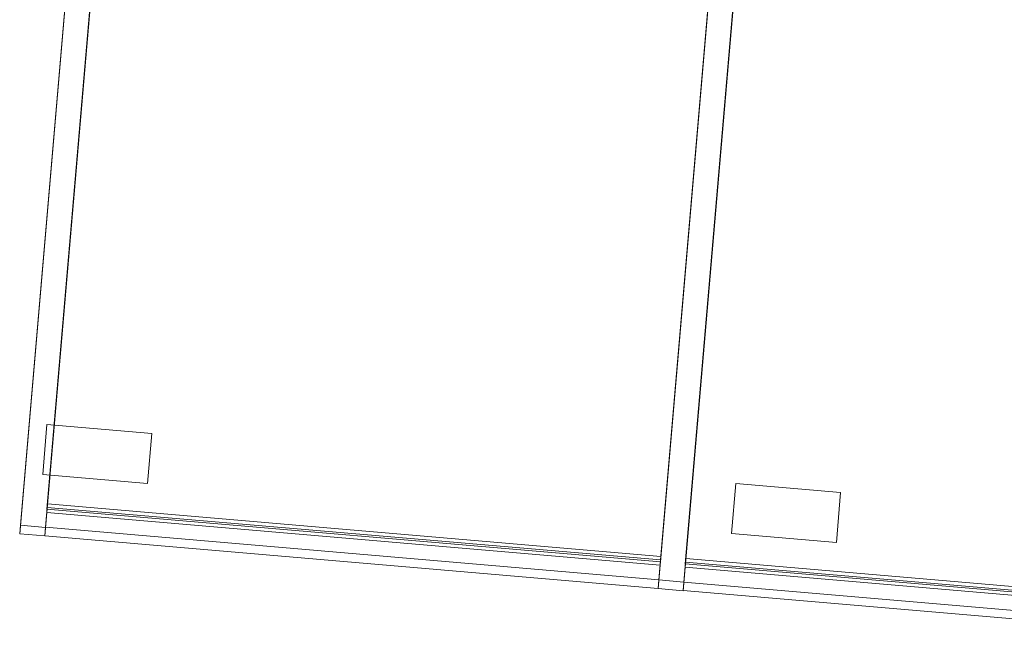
# Model space of a CAD drawing. Header units: millimetres. Extents: x -430348 to -225823, y -86243 to 5084.
# Tile 651 of 656: x -368680 to -366715, y -7512 to -6265. Entities that reach past the tile are written whole.
import ezdxf

# ---------------------------------------------------------------- set-up
doc = ezdxf.new("R2010")
doc.units = ezdxf.units.MM
for name, color, linetype, lineweight in [('A-COLS', 52, 'Continuous', 9), ('A-GLAZ-CURT', 52, 'Continuous', 9), ('A-GLAZ-CWMG', 51, 'Continuous', 9)]:
    doc.layers.add(name, color=color, linetype=linetype, lineweight=lineweight)

# ---------------------------------------------------------------- blocks, each defined once
blk = doc.blocks.new('System Panel - Glazed-518758-_3D_ Copy 1')
at = {"layer": 'A-GLAZ-CURT', "transparency": 33554471}
mesh = blk.add_polyface(dxfattribs=at)
corners = [(-614.6, 5), (-614.6, 5, 1980), (614.6, 5, 1980), (614.6, 5)]
mesh.append_faces([[corners[k] for k in face] for face in [(2, 3, 0, 1)]])
mesh = blk.add_polyface(dxfattribs=at)
corners = [(614.6, -5), (-614.6, -5), (-614.6, 5), (614.6, 5)]
mesh.append_faces([[corners[k] for k in face] for face in [(0, 1, 2, 3)]])
mesh = blk.add_polyface(dxfattribs=at)
corners = [(-614.6, -5, 1980), (614.6, -5, 1980), (614.6, 5, 1980), (-614.6, 5, 1980)]
mesh.append_faces([[corners[k] for k in face] for face in [(0, 1, 2, 3)]])
mesh = blk.add_polyface(dxfattribs=at)
corners = [(-614.6, -5), (-614.6, -5, 1980), (-614.6, 5, 1980), (-614.6, 5)]
mesh.append_faces([[corners[k] for k in face] for face in [(0, 1, 2, 3)]])
mesh = blk.add_polyface(dxfattribs=at)
corners = [(614.6, -5, 1980), (614.6, -5), (614.6, 5), (614.6, 5, 1980)]
mesh.append_faces([[corners[k] for k in face] for face in [(3, 0, 1, 2)]])
mesh = blk.add_polyface(dxfattribs=at)
corners = [(-614.6, -5), (614.6, -5), (614.6, -5, 1980), (-614.6, -5, 1980)]
mesh.append_faces([[corners[k] for k in face] for face in [(2, 3, 0, 1)]])
blk = doc.blocks.new('System Panel - Glazed-518759-_3D_ Copy 1')
at = {"layer": 'A-GLAZ-CURT', "transparency": 33554471}
mesh = blk.add_polyface(dxfattribs=at)
corners = [(-627.1, 5), (-627.1, 5, 1980), (627.1, 5, 1980), (627.1, 5)]
mesh.append_faces([[corners[k] for k in face] for face in [(1, 2, 3, 0)]])
mesh = blk.add_polyface(dxfattribs=at)
corners = [(627.1, -5), (-627.1, -5), (-627.1, 5), (627.1, 5)]
mesh.append_faces([[corners[k] for k in face] for face in [(0, 1, 2, 3)]])
mesh = blk.add_polyface(dxfattribs=at)
corners = [(-627.1, -5, 1980), (627.1, -5, 1980), (627.1, 5, 1980), (-627.1, 5, 1980)]
mesh.append_faces([[corners[k] for k in face] for face in [(0, 1, 2, 3)]])
mesh = blk.add_polyface(dxfattribs=at)
corners = [(-627.1, -5), (-627.1, -5, 1980), (-627.1, 5, 1980), (-627.1, 5)]
mesh.append_faces([[corners[k] for k in face] for face in [(3, 0, 1, 2)]])
mesh = blk.add_polyface(dxfattribs=at)
corners = [(627.1, -5, 1980), (627.1, -5), (627.1, 5), (627.1, 5, 1980)]
mesh.append_faces([[corners[k] for k in face] for face in [(0, 1, 2, 3)]])
mesh = blk.add_polyface(dxfattribs=at)
corners = [(-627.1, -5), (627.1, -5), (627.1, -5, 1980), (-627.1, -5, 1980)]
mesh.append_faces([[corners[k] for k in face] for face in [(3, 0, 1, 2)]])
blk = doc.blocks.new('Rectangular Mullion - 50mm x 50mm-518753-_3D_ Copy 1')
at = {"layer": 'A-GLAZ-CWMG'}
mesh = blk.add_polyface(dxfattribs=at)
corners = [(0, 25), (-50, 25), (-50, -25), (0, -25)]
mesh.append_faces([[corners[k] for k in face] for face in [(2, 3, 0, 1)]])
mesh = blk.add_polyface(dxfattribs=at)
corners = [(0, 25, -2080), (0, -25, -2080), (-50, -25, -2080), (-50, 25, -2080)]
mesh.append_faces([[corners[k] for k in face] for face in [(0, 1, 2, 3)]])
mesh = blk.add_polyface(dxfattribs=at)
corners = [(-50, 25), (0, 25), (0, 25, -2080), (-50, 25, -2080)]
mesh.append_faces([[corners[k] for k in face] for face in [(0, 1, 2, 3)]])
mesh = blk.add_polyface(dxfattribs=at)
corners = [(-50, -25), (-50, 25), (-50, 25, -2080), (-50, -25, -2080)]
mesh.append_faces([[corners[k] for k in face] for face in [(0, 1, 2, 3)]])
mesh = blk.add_polyface(dxfattribs=at)
corners = [(0, 25), (0, -25), (0, -25, -2080), (0, 25, -2080)]
mesh.append_faces([[corners[k] for k in face] for face in [(0, 1, 2, 3)]])
mesh = blk.add_polyface(dxfattribs=at)
corners = [(0, -25), (-50, -25), (-50, -25, -2080), (0, -25, -2080)]
mesh.append_faces([[corners[k] for k in face] for face in [(0, 1, 2, 3)]])
blk = doc.blocks.new('Rectangular Mullion - 50mm x 50mm-518755-_3D_ Copy 1')
at = {"layer": 'A-GLAZ-CWMG'}
mesh = blk.add_polyface(dxfattribs=at)
corners = [(25, 25), (-25, 25), (-25, -25), (25, -25)]
mesh.append_faces([[corners[k] for k in face] for face in [(2, 3, 0, 1)]])
mesh = blk.add_polyface(dxfattribs=at)
corners = [(25, 25, -2080), (25, -25, -2080), (-25, -25, -2080), (-25, 25, -2080)]
mesh.append_faces([[corners[k] for k in face] for face in [(0, 1, 2, 3)]])
mesh = blk.add_polyface(dxfattribs=at)
corners = [(-25, 25), (25, 25), (25, 25, -2080), (-25, 25, -2080)]
mesh.append_faces([[corners[k] for k in face] for face in [(3, 0, 1, 2)]])
mesh = blk.add_polyface(dxfattribs=at)
corners = [(-25, -25), (-25, 25), (-25, 25, -2080), (-25, -25, -2080)]
mesh.append_faces([[corners[k] for k in face] for face in [(3, 0, 1, 2)]])
mesh = blk.add_polyface(dxfattribs=at)
corners = [(25, 25), (25, -25), (25, -25, -2080), (25, 25, -2080)]
mesh.append_faces([[corners[k] for k in face] for face in [(3, 0, 1, 2)]])
mesh = blk.add_polyface(dxfattribs=at)
corners = [(25, -25), (-25, -25), (-25, -25, -2080), (25, -25, -2080)]
mesh.append_faces([[corners[k] for k in face] for face in [(3, 0, 1, 2)]])
blk = doc.blocks.new('Rectangular Mullion - 50mm x 50mm-518756-_3D_ Copy 1')
at = {"layer": 'A-GLAZ-CWMG'}
mesh = blk.add_polyface(dxfattribs=at)
corners = [(0, 25), (-50, 25), (-50, -25), (0, -25)]
mesh.append_faces([[corners[k] for k in face] for face in [(3, 0, 1, 2)]])
mesh = blk.add_polyface(dxfattribs=at)
corners = [(0, 25, -1254.1), (0, -25, -1254.1), (-50, -25, -1254.1), (-50, 25, -1254.1)]
mesh.append_faces([[corners[k] for k in face] for face in [(3, 0, 1, 2)]])
mesh = blk.add_polyface(dxfattribs=at)
corners = [(-50, 25), (0, 25), (0, 25, -1254.1), (-50, 25, -1254.1)]
mesh.append_faces([[corners[k] for k in face] for face in [(3, 0, 1, 2)]])
mesh = blk.add_polyface(dxfattribs=at)
corners = [(-50, -25), (-50, 25), (-50, 25, -1254.1), (-50, -25, -1254.1)]
mesh.append_faces([[corners[k] for k in face] for face in [(3, 0, 1, 2)]])
mesh = blk.add_polyface(dxfattribs=at)
corners = [(0, 25), (0, -25), (0, -25, -1254.1), (0, 25, -1254.1)]
mesh.append_faces([[corners[k] for k in face] for face in [(3, 0, 1, 2)]])
mesh = blk.add_polyface(dxfattribs=at)
corners = [(0, -25), (-50, -25), (-50, -25, -1254.1), (0, -25, -1254.1)]
mesh.append_faces([[corners[k] for k in face] for face in [(3, 0, 1, 2)]])
blk = doc.blocks.new('Rectangular Mullion - 50mm x 50mm-518752-_3D_ Copy 1')
at = {"layer": 'A-GLAZ-CWMG'}
mesh = blk.add_polyface(dxfattribs=at)
corners = [(0, 25), (-50, 25), (-50, -25), (0, -25)]
mesh.append_faces([[corners[k] for k in face] for face in [(2, 3, 0, 1)]])
mesh = blk.add_polyface(dxfattribs=at)
corners = [(0, 25, -1229.1), (0, -25, -1229.1), (-50, -25, -1229.1), (-50, 25, -1229.1)]
mesh.append_faces([[corners[k] for k in face] for face in [(0, 1, 2, 3)]])
mesh = blk.add_polyface(dxfattribs=at)
corners = [(-50, 25), (0, 25), (0, 25, -1229.1), (-50, 25, -1229.1)]
mesh.append_faces([[corners[k] for k in face] for face in [(3, 0, 1, 2)]])
mesh = blk.add_polyface(dxfattribs=at)
corners = [(-50, -25), (-50, 25), (-50, 25, -1229.1), (-50, -25, -1229.1)]
mesh.append_faces([[corners[k] for k in face] for face in [(3, 0, 1, 2)]])
mesh = blk.add_polyface(dxfattribs=at)
corners = [(0, 25), (0, -25), (0, -25, -1229.1), (0, 25, -1229.1)]
mesh.append_faces([[corners[k] for k in face] for face in [(3, 0, 1, 2)]])
mesh = blk.add_polyface(dxfattribs=at)
corners = [(0, -25), (-50, -25), (-50, -25, -1229.1), (0, -25, -1229.1)]
mesh.append_faces([[corners[k] for k in face] for face in [(3, 0, 1, 2)]])
blk = doc.blocks.new('Columns 3 - Columns 1-525136-_3D_ Copy 1')
at = {"layer": 'A-COLS'}
mesh = blk.add_polyface(dxfattribs=at)
corners = [(-368634.3, -7173, 58532.7), (-368634.3, -7173, 60377.4), (-368625.8, -7073.4, 60413.8), (-368625.8, -7073.4, 58532.7)]
mesh.append_faces([[corners[k] for k in face] for face in [(1, 2, 3, 0)]])
mesh = blk.add_polyface(dxfattribs=at)
corners = [(-368416.4, -7091.3, 58532.7), (-368424.9, -7191, 58532.7), (-368634.3, -7173, 58532.7), (-368625.8, -7073.4, 58532.7)]
mesh.append_faces([[corners[k] for k in face] for face in [(0, 1, 2, 3)]])
mesh = blk.add_polyface(dxfattribs=at)
corners = [(-368424.9, -7191, 60377.4), (-368416.4, -7091.3, 60413.8), (-368625.8, -7073.4, 60413.8), (-368634.3, -7173, 60377.4)]
mesh.append_faces([[corners[k] for k in face] for face in [(3, 0, 1, 2)]])
mesh = blk.add_polyface(dxfattribs=at)
corners = [(-368416.4, -7091.3, 60413.8), (-368416.4, -7091.3, 58532.7), (-368625.8, -7073.4, 58532.7), (-368625.8, -7073.4, 60413.8)]
mesh.append_faces([[corners[k] for k in face] for face in [(3, 0, 1, 2)]])
mesh = blk.add_polyface(dxfattribs=at)
corners = [(-368424.9, -7191, 58532.7), (-368416.4, -7091.3, 58532.7), (-368416.4, -7091.3, 60413.8), (-368424.9, -7191, 60377.4)]
mesh.append_faces([[corners[k] for k in face] for face in [(3, 0, 1, 2)]])
mesh = blk.add_polyface(dxfattribs=at)
corners = [(-368424.9, -7191, 58532.7), (-368424.9, -7191, 60377.4), (-368634.3, -7173, 60377.4), (-368634.3, -7173, 58532.7)]
mesh.append_faces([[corners[k] for k in face] for face in [(3, 0, 1, 2)]])
mesh = blk.add_polyface(dxfattribs=at)
corners = [(-367259.4, -7291, 58532.7), (-367259.4, -7291, 60377.4), (-367250.8, -7191.4, 60413.8), (-367250.8, -7191.4, 58532.7)]
mesh.append_faces([[corners[k] for k in face] for face in [(1, 2, 3, 0)]])
mesh = blk.add_polyface(dxfattribs=at)
corners = [(-367041.4, -7209.3, 58532.7), (-367050, -7309, 58532.7), (-367259.4, -7291, 58532.7), (-367250.8, -7191.4, 58532.7)]
mesh.append_faces([[corners[k] for k in face] for face in [(0, 1, 2, 3)]])
mesh = blk.add_polyface(dxfattribs=at)
corners = [(-367050, -7309, 60377.4), (-367041.4, -7209.3, 60413.8), (-367250.8, -7191.4, 60413.8), (-367259.4, -7291, 60377.4)]
mesh.append_faces([[corners[k] for k in face] for face in [(3, 0, 1, 2)]])
mesh = blk.add_polyface(dxfattribs=at)
corners = [(-367041.4, -7209.3, 60413.8), (-367041.4, -7209.3, 58532.7), (-367250.8, -7191.4, 58532.7), (-367250.8, -7191.4, 60413.8)]
mesh.append_faces([[corners[k] for k in face] for face in [(0, 1, 2, 3)]])
mesh = blk.add_polyface(dxfattribs=at)
corners = [(-367050, -7309, 58532.7), (-367041.4, -7209.3, 58532.7), (-367041.4, -7209.3, 60413.8), (-367050, -7309, 60377.4)]
mesh.append_faces([[corners[k] for k in face] for face in [(3, 0, 1, 2)]])
mesh = blk.add_polyface(dxfattribs=at)
corners = [(-367050, -7309, 58532.7), (-367050, -7309, 60377.4), (-367259.4, -7291, 60377.4), (-367259.4, -7291, 58532.7)]
mesh.append_faces([[corners[k] for k in face] for face in [(3, 0, 1, 2)]])

msp = doc.modelspace()

# ---------------------------------------------------------------- block references
at = {"layer": 'A-COLS'}
msp.add_blockref('Columns 3 - Columns 1-525136-_3D_ Copy 1', (0, 0), dxfattribs=at)
at = {"layer": 'A-GLAZ-CURT', "transparency": 33554471, "extrusion": (0.080351, 0.936251, 0.34202), "rotation": 180}
for name, p in [('System Panel - Glazed-518758-_3D_ Copy 1', (366042, 69961.4, -15756.3)), ('System Panel - Glazed-518759-_3D_ Copy 1', (364750.4, 69961.4, -15756.3))]:
    msp.add_blockref(name, p, dxfattribs=at)
at = {"layer": 'A-GLAZ-CWMG', "extrusion": (-0.080351, -0.936251, -0.34202), "rotation": 180}
msp.add_blockref('Rectangular Mullion - 50mm x 50mm-518753-_3D_ Copy 1', (-366706.5, 69961.4, 15806.3), dxfattribs=at)
at = {"layer": 'A-GLAZ-CWMG', "extrusion": (0.080351, 0.936251, 0.34202), "rotation": 180}
msp.add_blockref('Rectangular Mullion - 50mm x 50mm-518755-_3D_ Copy 1', (365402.4, 69961.4, -13726.3), dxfattribs=at)
at = {"layer": 'A-GLAZ-CWMG', "extrusion": (0.996337, -0.085508, 0), "rotation": 200.0000000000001}
for name, p in [('Rectangular Mullion - 50mm x 50mm-518752-_3D_ Copy 1', (-38781.2, 60336.1, -365427.4)), ('Rectangular Mullion - 50mm x 50mm-518756-_3D_ Copy 1', (-38781.2, 60336.1, -364123.3))]:
    msp.add_blockref(name, p, dxfattribs=at)

doc.saveas('drawing.dxf')
